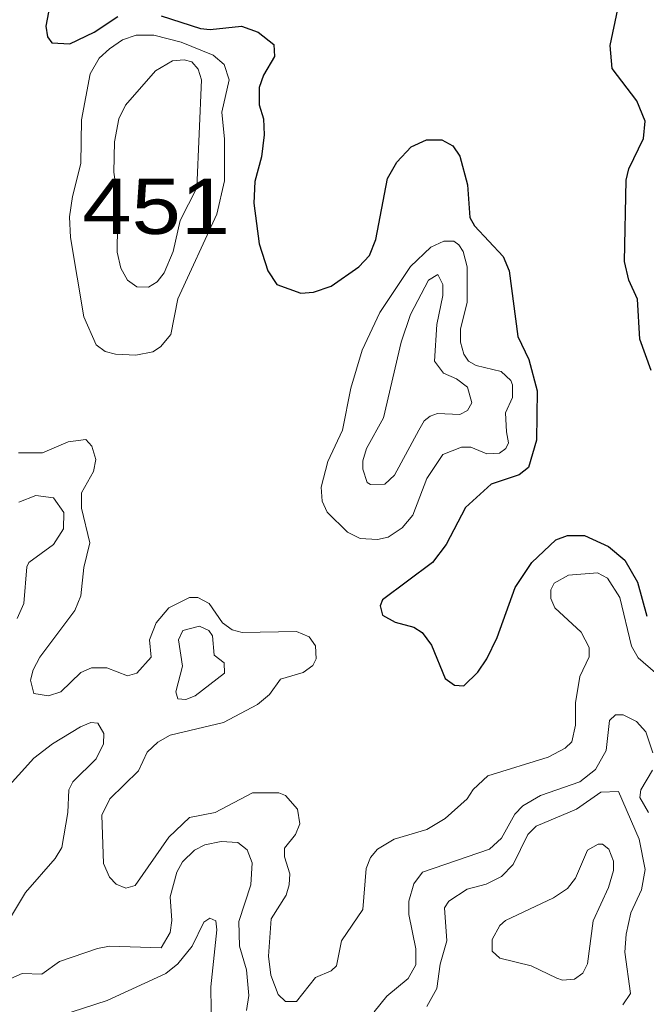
# Model space of a CAD drawing. Extents: x 577 to 602.9, y 7483.8 to 7511.6.
# Drawn here: x 584.44 to 585.349, y 7501.836 to 7503.264 of the extents above; entities that cross this region are included whole.
import ezdxf
from ezdxf.enums import TextEntityAlignment as Align

# ---------------------------------------------------------------- set-up
doc = ezdxf.new("R2010")
doc.units = 0
doc.header["$LTSCALE"] = 0.032
doc.layers.add('1', color=7, linetype='Continuous', lineweight=25)
doc.layers.add('2', color=7, linetype='Continuous', lineweight=13)
doc.layers.add('61', color=7, linetype='Continuous')

msp = doc.modelspace()

# ---------------------------------------------------------------- linework, layer by layer
at = {"layer": '1'}
for points in [[(585.356, 7502.7551), (585.3393, 7502.8004), (585.3361, 7502.8584), (585.3234, 7502.8863), (585.317, 7502.9133), (585.3194, 7503.031), (585.3234, 7503.0477), (585.3448, 7503.0914), (585.3472, 7503.1169), (585.3353, 7503.1463), (585.2995, 7503.1932), (585.2963, 7503.2266), (585.3186, 7503.3324)], [(584.4821, 7503.2751), (584.4781, 7503.2544), (584.4805, 7503.2393), (584.4868, 7503.2306), (584.5131, 7503.229), (584.5481, 7503.2457), (584.5823, 7503.2687)], [(584.6451, 7503.2695), (584.7023, 7503.2512), (584.7166, 7503.2497), (584.762, 7503.2544), (584.7858, 7503.2457), (584.8089, 7503.2282), (584.8097, 7503.2107), (584.7938, 7503.1837), (584.7874, 7503.1654), (584.7874, 7503.1407), (584.7938, 7503.12), (584.7946, 7503.097), (584.7906, 7503.0652), (584.7811, 7503.0294), (584.7795, 7502.9976), (584.7874, 7502.9387), (584.8001, 7502.8998), (584.8129, 7502.8799), (584.8478, 7502.8672), (584.8661, 7502.8688), (584.8916, 7502.8775), (584.9321, 7502.9053), (584.9472, 7502.922), (584.9568, 7502.9451), (584.9735, 7503.0334), (584.987, 7503.0572), (585.0077, 7503.0795), (585.0299, 7503.0898), (585.0522, 7503.0898), (585.0681, 7503.0811), (585.0784, 7503.066), (585.0896, 7503.0246), (585.0928, 7502.9769), (585.0999, 7502.965), (585.1413, 7502.9205), (585.15, 7502.8998), (585.1627, 7502.8044), (585.1786, 7502.771), (585.1906, 7502.7256), (585.1898, 7502.6541), (585.1778, 7502.6143), (585.1643, 7502.604), (585.1238, 7502.5905), (585.0864, 7502.5563), (585.0586, 7502.503), (585.0387, 7502.4767), (584.9663, 7502.4227), (584.9631, 7502.4139), (584.9663, 7502.4004), (584.9846, 7502.3901), (585.0117, 7502.3829), (585.0236, 7502.375), (585.0371, 7502.3567), (585.057, 7502.3082), (585.0705, 7502.2986), (585.084, 7502.2978), (585.1047, 7502.3177), (585.1174, 7502.3368), (585.1325, 7502.3678)], [(585.1325, 7502.3678), (585.1588, 7502.4402), (585.1826, 7502.4767), (585.2176, 7502.5093), (585.2343, 7502.5157), (585.259, 7502.5157), (585.2939, 7502.4998), (585.3178, 7502.4799), (585.3361, 7502.4481), (585.3496, 7502.3988)]]:
    msp.add_lwpolyline(points, dxfattribs=at)
at = {"layer": '2'}
for points in [[(584.5166, 7503.0077), (584.529, 7503.0556), (584.5298, 7503.1185), (584.5425, 7503.1852), (584.5552, 7503.2083), (584.5703, 7503.2218), (584.5894, 7503.2345), (584.6093, 7503.2417), (584.6347, 7503.2417), (584.6745, 7503.2314), (584.7206, 7503.2123), (584.7365, 7503.1988), (584.7437, 7503.1765), (584.7333, 7503.1296), (584.7373, 7503.0906), (584.7373, 7503.0302), (584.7262, 7502.9817), (584.6697, 7502.8592), (584.6594, 7502.8075), (584.6443, 7502.7893), (584.6332, 7502.7821), (584.6085, 7502.7773), (584.5791, 7502.7789), (584.564, 7502.7829), (584.5512, 7502.7924), (584.533, 7502.833), (584.5137, 7502.9481), (584.5125, 7502.978)], [(584.5823, 7503.0032), (584.5767, 7503.0429), (584.5775, 7503.0866), (584.5838, 7503.12), (584.5934, 7503.1399), (584.6371, 7503.19), (584.6618, 7503.2043), (584.6785, 7503.2059), (584.6896, 7503.2027), (584.6992, 7503.1924), (584.7039, 7503.1765), (584.6968, 7503.0199), (584.6729, 7502.9729), (584.6626, 7502.9276), (584.6498, 7502.8966), (584.6395, 7502.8839), (584.6268, 7502.8759), (584.6101, 7502.8767), (584.5966, 7502.8863), (584.587, 7502.9038), (584.5815, 7502.9268)], [(585.146, 7502.666), (585.1492, 7502.6501), (585.1452, 7502.6421), (585.1357, 7502.635), (585.1174, 7502.6342), (585.0944, 7502.6437), (585.0808, 7502.6437), (585.0538, 7502.6334), (585.0307, 7502.5984), (585.0101, 7502.5451), (584.995, 7502.5268), (584.9743, 7502.5133), (584.9592, 7502.5101), (584.9337, 7502.5117), (584.9154, 7502.5205), (584.886, 7502.5499), (584.8789, 7502.5658), (584.8773, 7502.5857), (584.8868, 7502.6231), (584.9083, 7502.6684), (584.9202, 7502.7296), (584.9369, 7502.7845), (584.9624, 7502.8393), (585.0069, 7502.9061), (585.0363, 7502.934), (585.0554, 7502.9427), (585.0697, 7502.9427), (585.0769, 7502.9372), (585.0832, 7502.9276), (585.0888, 7502.9053), (585.0888, 7502.8537), (585.0792, 7502.8155), (585.0792, 7502.7964), (585.084, 7502.7789), (585.0912, 7502.7686), (585.1023, 7502.7622), (585.1381, 7502.7535), (585.1524, 7502.7407), (585.1548, 7502.7344), (585.1548, 7502.7161), (585.1444, 7502.6938)], [(585.0188, 7502.6684), (584.9838, 7502.6032), (584.9695, 7502.5905), (584.9488, 7502.5897), (584.9441, 7502.5928), (584.9377, 7502.6119), (584.9377, 7502.6239), (584.9433, 7502.6421), (584.9679, 7502.6867), (584.9934, 7502.7964), (585.0069, 7502.8362), (585.0331, 7502.8863), (585.0466, 7502.8942), (585.0538, 7502.8799), (585.0538, 7502.864), (585.0451, 7502.8219), (585.0419, 7502.7686), (585.0546, 7502.7511), (585.0737, 7502.7431), (585.0896, 7502.7312), (585.0959, 7502.7081), (585.0896, 7502.697), (585.0784, 7502.6914), (585.0458, 7502.693), (585.0355, 7502.6891), (585.0268, 7502.6819)], [(584.6697, 7502.2787), (584.6665, 7502.2891), (584.6761, 7502.3265), (584.6705, 7502.3646), (584.6769, 7502.3781), (584.7007, 7502.3845), (584.7143, 7502.3781), (584.7198, 7502.3702), (584.7222, 7502.3424), (584.7365, 7502.3312), (584.7373, 7502.3161), (584.6944, 7502.2835), (584.6809, 7502.278)], [(585.2192, 7501.874), (585.2271, 7501.8708), (585.2446, 7501.8724), (585.2566, 7501.8812), (585.2637, 7501.8947), (585.2717, 7501.9567), (585.2939, 7502.0052), (585.3011, 7502.0299), (585.3011, 7502.0434), (585.2947, 7502.0609), (585.2852, 7502.068), (585.2788, 7502.068), (585.2637, 7502.0593), (585.2462, 7502.0187), (585.2343, 7502.0036), (585.2144, 7501.9901), (585.1444, 7501.9575), (585.1365, 7501.9503), (585.1254, 7501.9297), (585.1254, 7501.913), (585.1365, 7501.9026), (585.1818, 7501.8915)]]:
    msp.add_lwpolyline(points, close=True, dxfattribs=at)
for points in [[(584.8415, 7502.3766), (584.7628, 7502.375), (584.7485, 7502.3789), (584.7341, 7502.3893), (584.7151, 7502.4171), (584.6984, 7502.4259), (584.6864, 7502.4259), (584.6562, 7502.4107), (584.6379, 7502.3893), (584.6284, 7502.3646), (584.6308, 7502.3392), (584.6101, 7502.3161), (584.5966, 7502.3121), (584.5664, 7502.3241), (584.5441, 7502.3241), (584.529, 7502.3169), (584.4996, 7502.2891), (584.4821, 7502.2835), (584.4606, 7502.2867), (584.4558, 7502.3058), (584.4598, 7502.3209), (584.4693, 7502.3392), (584.5202, 7502.4068), (584.529, 7502.4282), (584.533, 7502.4696), (584.5417, 7502.5054), (584.5298, 7502.5555), (584.5298, 7502.5777), (584.5473, 7502.6087), (584.5505, 7502.6262), (584.5449, 7502.6453), (584.5361, 7502.6549), (584.5107, 7502.6517), (584.4733, 7502.6358), (584.4383, 7502.6358)], [(584.4391, 7502.5642), (584.4638, 7502.5738), (584.4892, 7502.5706), (584.5043, 7502.5491), (584.5035, 7502.5253), (584.4892, 7502.503), (584.4534, 7502.4767), (584.4503, 7502.4704), (584.4463, 7502.4171), (584.4367, 7502.3956)], [(585.4053, 7502.2795), (585.3369, 7502.3384), (585.3273, 7502.3551), (585.3106, 7502.4259), (585.2924, 7502.4537), (585.278, 7502.4616), (585.2359, 7502.4585), (585.2152, 7502.4465), (585.2104, 7502.437), (585.2104, 7502.4243), (585.216, 7502.4107), (585.2542, 7502.3758), (585.2661, 7502.3535), (585.2661, 7502.34), (585.2526, 7502.3113), (585.2462, 7502.2732), (585.2462, 7502.2406), (585.2407, 7502.2167), (585.2311, 7502.2072), (585.2065, 7502.1945), (585.119, 7502.1674), (585.0975, 7502.1475), (585.0888, 7502.134), (585.057, 7502.1054), (585.0307, 7502.0895), (584.983, 7502.0752), (584.9592, 7502.0609), (584.9488, 7502.0489), (584.9425, 7502.033), (584.9377, 7501.9734), (584.9067, 7501.9281), (584.8995, 7501.8915), (584.8916, 7501.8843), (584.8693, 7501.8748), (584.8415, 7501.8398), (584.8256, 7501.8398), (584.8152, 7501.8501), (584.8041, 7501.878), (584.8009, 7501.9058), (584.8049, 7501.9599), (584.8264, 7501.9941), (584.8311, 7502.0092), (584.8319, 7502.0251), (584.824, 7502.0497), (584.824, 7502.0625), (584.8399, 7502.0823), (584.8463, 7502.0974), (584.8431, 7502.1189), (584.8256, 7502.1388), (584.816, 7502.1428), (584.7779, 7502.1428), (584.7238, 7502.1141), (584.6864, 7502.107), (584.6562, 7502.0784), (584.6077, 7502.0084), (584.5942, 7502.0044), (584.5799, 7502.01), (584.5703, 7502.0203), (584.5616, 7502.0402), (584.5592, 7502.1102), (584.5711, 7502.134), (584.6125, 7502.1746), (584.6252, 7502.2016), (584.6403, 7502.2159), (584.6586, 7502.2263), (584.7357, 7502.2446), (584.785, 7502.2708), (584.8025, 7502.2851), (584.8184, 7502.3074), (584.851, 7502.3169), (584.8653, 7502.3273), (584.8701, 7502.3368), (584.8693, 7502.3559), (584.8598, 7502.3686), (584.8415, 7502.3766)], [(584.9544, 7501.8247), (584.9727, 7501.8478), (585.0037, 7501.8732), (585.0148, 7501.8931), (585.0148, 7501.9161), (585.0045, 7501.9662), (585.0045, 7501.9853), (585.0117, 7502.0108), (585.0244, 7502.0275), (585.1214, 7502.0609), (585.1389, 7502.0768), (585.158, 7502.1118), (585.1699, 7502.1237), (585.1953, 7502.1388), (585.2526, 7502.1587), (585.2749, 7502.1762), (585.2908, 7502.204), (585.2955, 7502.2477), (585.3043, 7502.2557), (585.3154, 7502.2557), (585.3345, 7502.2461), (585.348, 7502.231), (585.3584, 7502.2008)], [(584.4161, 7502.1436), (584.4606, 7502.1929), (584.4876, 7502.2135), (584.5282, 7502.2382), (584.5433, 7502.2446), (584.5536, 7502.2438), (584.5624, 7502.2287), (584.5616, 7502.2135), (584.5512, 7502.1921), (584.5171, 7502.1587), (584.5115, 7502.1467), (584.5099, 7502.1141), (584.5012, 7502.0633), (584.4916, 7502.0474), (584.4487, 7501.9981)], [(585.3576, 7502.1754), (585.3409, 7502.1467), (585.3393, 7502.1356), (585.352, 7502.1141)], [(585.3146, 7501.835), (585.3257, 7501.8517), (585.3178, 7501.9114), (585.3194, 7501.9376), (585.3265, 7501.9686), (585.3417, 7502.002), (585.3472, 7502.0314), (585.3385, 7502.0752), (585.3083, 7502.1444), (585.2828, 7502.1436), (585.2478, 7502.1189), (585.189, 7502.0943), (585.1771, 7502.0823), (585.1556, 7502.0386), (585.1389, 7502.0211), (585.1166, 7502.01), (585.0888, 7502.0028), (585.0625, 7501.9853), (585.0562, 7501.9758), (585.0594, 7501.9281), (585.0498, 7501.8939), (585.0451, 7501.8589), (585.0307, 7501.8327)], [(584.4272, 7501.8732), (584.4439, 7501.8804), (584.4725, 7501.8796), (584.498, 7501.8979), (584.5528, 7501.9169), (584.5703, 7501.9201), (584.6451, 7501.9177), (584.6586, 7501.94), (584.661, 7501.9575), (584.6586, 7501.9917), (584.6681, 7502.0275), (584.6761, 7502.0426), (584.6936, 7502.0593), (584.7087, 7502.0672), (584.7325, 7502.072), (584.7564, 7502.0704), (584.7699, 7502.0601), (584.7771, 7502.041), (584.7755, 7502.0092), (584.758, 7501.9559), (584.7588, 7501.9201), (584.7691, 7501.8859), (584.7723, 7501.8486), (584.7691, 7501.8271)], [(584.4487, 7501.9981), (584.3994, 7501.9169)], [(584.7182, 7501.7937), (584.7174, 7501.8613), (584.7262, 7501.944), (584.7246, 7501.9567), (584.7158, 7501.9607), (584.7071, 7501.9551), (584.6904, 7501.9201), (584.6697, 7501.8947), (584.6522, 7501.8804), (584.5672, 7501.8414), (584.4821, 7501.8136)]]:
    msp.add_lwpolyline(points, dxfattribs=at)

# ---------------------------------------------------------------- texts
at = {"layer": '61', "width": 1.2}
msp.add_text('451', height=0.08, dxfattribs=at).set_placement((584.6381, 7502.9532), align=Align.CENTER)

doc.saveas('drawing.dxf')
